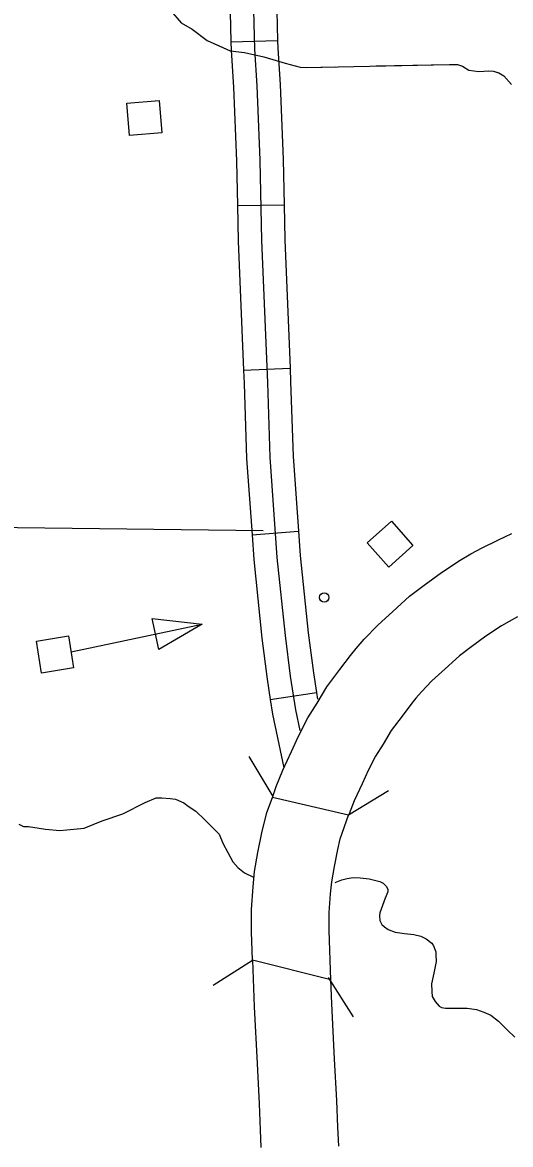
# Model space of a CAD drawing. Extents: x 1084508 to 1142749, y 1057638 to 1093403.
# Drawn here: x 1122490 to 1122983, y 1070353 to 1071487 of the extents above; entities that cross this region are included whole.
import ezdxf

# ---------------------------------------------------------------- set-up
doc = ezdxf.new("R2010")
doc.units = 0
for name, color, linetype in [('Level 10', 7, 'Continuous'), ('Level 32', 7, 'Continuous'), ('Level 35', 7, 'Continuous'), ('Level 37', 7, 'Continuous'), ('Level 43', 7, 'Continuous'), ('Level 5', 7, 'Continuous'), ('Level 56', 7, 'Continuous')]:
    doc.layers.add(name, color=color, linetype=linetype)

msp = doc.modelspace()

# ---------------------------------------------------------------- linework, layer by layer
at = {"layer": 'Level 10'}
for p, q in [((1122819.6, 1070686.3), (1122742.6, 1070704)), ((1122801.8, 1070519.7), (1122722.5, 1070539.7))]:
    msp.add_line(p, q, dxfattribs=at)
for points in [[(1122742.6, 1070704), (1122746.6, 1070715.2), (1122753.2, 1070731.7), (1122762, 1070750.6), (1122768.7, 1070765.2), (1122778.5, 1070784.6), (1122787.7, 1070799.2), (1122797.7, 1070815.7), (1122810.9, 1070833.2), (1122821.4, 1070847.3), (1122827.2, 1070854.6), (1122835.3, 1070863.9), (1122849.1, 1070878.2), (1122864.3, 1070891.8), (1122881, 1070907.3), (1122895.9, 1070918.5), (1122913.5, 1070931.3), (1122932.3, 1070943.7), (1122942.9, 1070950), (1122954.5, 1070956.3), (1122970.3, 1070963.9), (1122984.5, 1070970.6)], [(1122990.2, 1070886.3), (1122981.6, 1070881.7), (1122973.9, 1070877.2), (1122958.2, 1070866.8), (1122942.7, 1070855.5), (1122931.4, 1070846.9), (1122917.1, 1070833.8), (1122903.6, 1070821.7), (1122893.2, 1070810.8), (1122887.5, 1070804.3), (1122883.5, 1070799.3), (1122873.7, 1070786.2), (1122862.7, 1070771.6), (1122854.5, 1070758), (1122846.9, 1070745.9), (1122839.4, 1070731.2), (1122833.3, 1070717.7), (1122825.3, 1070700.5), (1122820, 1070687.4), (1122819.6, 1070686.3)], [(1122737.1, 1070688.8), (1122742.6, 1070704)], [(1122722.5, 1070539.7), (1122721.4, 1070568.3), (1122721.4, 1070590.9), (1122723.1, 1070613.6), (1122724.7, 1070629.3), (1122728, 1070648.5), (1122732, 1070668.4), (1122737.1, 1070688.8)], [(1122811, 1070662.3), (1122819.6, 1070686.3)], [(1122801.8, 1070519.7), (1122799.9, 1070569.8), (1122799.9, 1070587.9), (1122801.3, 1070606.7), (1122802.5, 1070618.7), (1122805.2, 1070634.2), (1122808.6, 1070651.5), (1122811, 1070662.3)], [(1122722.5, 1070539.7), (1122724.3, 1070492.7), (1122727.2, 1070435.5), (1122729.4, 1070394.6), (1122730.3, 1070368.2), (1122731.1, 1070350.6)], [(1122809.6, 1070351.7), (1122808.7, 1070371.2), (1122807.8, 1070398.1), (1122805.5, 1070439.6), (1122802.7, 1070496.1), (1122801.8, 1070519.7)]]:
    msp.add_lwpolyline(points, dxfattribs=at)
at = {"layer": 'Level 32'}
for p, q in [((1122700.8, 1071467.2), (1122747.9, 1071468.4)), ((1122707.4, 1071301.7), (1122754.4, 1071302.7)), ((1122713.5, 1071135.6), (1122760.6, 1071137.6)), ((1122722.1, 1070969.4), (1122769, 1070972.8)), ((1122740.5, 1070802.9), (1122787.1, 1070810))]:
    msp.add_line(p, q, dxfattribs=at)
for points in [[(1122692.6, 1071630.7), (1122695.5, 1071604.8), (1122699.3, 1071547.4), (1122699.7, 1071512.3), (1122700.8, 1071467.2)], [(1122716, 1071633.2), (1122718.9, 1071606.9), (1122722.8, 1071548.3), (1122723.2, 1071512.7), (1122724.5, 1071459.8), (1122727, 1071422.7), (1122729.9, 1071347.5), (1122731.6, 1071266.6), (1122737.6, 1071123), (1122740.1, 1071047.6), (1122747.3, 1070946.3), (1122755.5, 1070867.5), (1122760.7, 1070826.6), (1122765.9, 1070792.4), (1122770.4, 1070771.7)], [(1122739.4, 1071635.8), (1122742.4, 1071609), (1122746.4, 1071549.2), (1122746.8, 1071513.2), (1122747.9, 1071468.4)], [(1122700.8, 1071467.2), (1122701, 1071458.7), (1122703.4, 1071421.5), (1122706.4, 1071346.7), (1122707.4, 1071301.7)], [(1122747.9, 1071468.4), (1122748, 1071460.8), (1122750.5, 1071423.9), (1122753.5, 1071348.2), (1122754.4, 1071302.7)], [(1122707.4, 1071301.7), (1122708.1, 1071265.9), (1122713.5, 1071135.6)], [(1122754.4, 1071302.7), (1122755.2, 1071267.3), (1122760.6, 1071137.6)], [(1122713.5, 1071135.6), (1122714.1, 1071122.2), (1122716.5, 1071046.4), (1122722.1, 1070969.4)], [(1122760.6, 1071137.6), (1122761.1, 1071123.9), (1122763.6, 1071048.8), (1122769, 1070972.8)], [(1122769, 1070972.8), (1122770.8, 1070948.4), (1122778.9, 1070870.2), (1122784, 1070829.9), (1122787.1, 1070810)], [(1122722.1, 1070969.4), (1122723.9, 1070944.3), (1122732.1, 1070864.8), (1122737.4, 1070823.4), (1122740.5, 1070802.9)], [(1122740.5, 1070802.9), (1122742.8, 1070788.2), (1122754.3, 1070734.1)], [(1122787.1, 1070810), (1122788.1, 1070803.4)]]:
    msp.add_lwpolyline(points, dxfattribs=at)
at = {"layer": 'Level 35'}
for points in [[(1122486.8, 1070677), (1122491.4, 1070674.7), (1122496.5, 1070674.7), (1122507.1, 1070672.9), (1122513.7, 1070671.9), (1122528.2, 1070670.7), (1122535.3, 1070671.4), (1122552.6, 1070672.9), (1122570.9, 1070680.3), (1122591.8, 1070687.4), (1122614.1, 1070698.9), (1122625.3, 1070703.5), (1122630.9, 1070703.7), (1122639.3, 1070702.9), (1122644.9, 1070702.4), (1122653.3, 1070698.6), (1122657.6, 1070695.3), (1122665.5, 1070690.2), (1122674.6, 1070681.6), (1122688.8, 1070666.8), (1122692.6, 1070657.9), (1122702.6, 1070638.9), (1122707.6, 1070633.3), (1122714.5, 1070627.9), (1122723.5, 1070623.4)], [(1122806, 1070618.3), (1122812.6, 1070620.8), (1122818.2, 1070622.3), (1122824.3, 1070623.1), (1122831.1, 1070622.9), (1122840.5, 1070621.8), (1122845.6, 1070620.6), (1122851.2, 1070619), (1122854.5, 1070617.5), (1122857.8, 1070614), (1122859.1, 1070611.2), (1122859.1, 1070608.6), (1122856.6, 1070602.3), (1122851.2, 1070587.5), (1122850.7, 1070584.5), (1122851.2, 1070579.6), (1122853.3, 1070575.8), (1122855.8, 1070573.5), (1122859.6, 1070570.7), (1122866.5, 1070567.9), (1122875.9, 1070566.7), (1122885.5, 1070565.6), (1122892.4, 1070563.9), (1122898, 1070561.3), (1122903.6, 1070557), (1122905.3, 1070554.2), (1122907.6, 1070548.1), (1122907.6, 1070545.3), (1122907.9, 1070538.2), (1122905.6, 1070526.5), (1122903.3, 1070515.8), (1122903.6, 1070507.9), (1122904.1, 1070503.1), (1122907.1, 1070498), (1122910.9, 1070493.4), (1122913.5, 1070491.9), (1122917.3, 1070491.1), (1122922.1, 1070491.1), (1122930.3, 1070491.1), (1122939.4, 1070491.1), (1122948.8, 1070489.9), (1122956.2, 1070487.3), (1122963.3, 1070484), (1122970.9, 1070478.2), (1122979.8, 1070469.3), (1122987.4, 1070461.9)]]:
    msp.add_lwpolyline(points, dxfattribs=at)
at = {"layer": 'Level 37'}
for points in [[(1122743.4, 1070705.1), (1122719.1, 1070745.4)], [(1122859.9, 1070710.6), (1122819.6, 1070686.3)], [(1122682.7, 1070514.6), (1122722.5, 1070539.7)], [(1122799, 1070522.2), (1122824.1, 1070482.4)]]:
    msp.add_lwpolyline(points, dxfattribs=at)
at = {"layer": 'Level 43'}
for points in [[(1122640.1, 1071498.5), (1122650.7, 1071486.3), (1122661.6, 1071479.8), (1122676.9, 1071468.5), (1122700.1, 1071458.2), (1122714.5, 1071456.3), (1122734.1, 1071451.9), (1122755.4, 1071445.7), (1122770.7, 1071441.6), (1122776.7, 1071441.3), (1122921.4, 1071444.4), (1122929.5, 1071444.4), (1122934.5, 1071442.6), (1122940.8, 1071438.5), (1122951.1, 1071437.2), (1122961.1, 1071437.9), (1122965.8, 1071437.6), (1122971.4, 1071435.7), (1122976.4, 1071432.9), (1122983.9, 1071424.1)], [(1122685.2, 1071464.8), (1122700.1, 1071458.2)], [(1122752.2, 1071446.6), (1122755.4, 1071445.7), (1122770.7, 1071441.6), (1122776.7, 1071441.3), (1122806, 1071441.9)], [(1122847.4, 1071442.8), (1122921.4, 1071444.4), (1122929.5, 1071444.4), (1122934.5, 1071442.6), (1122940.8, 1071438.5), (1122951.1, 1071437.2), (1122961.1, 1071437.9), (1122965.8, 1071437.6), (1122969.8, 1071436.2)]]:
    msp.add_lwpolyline(points, dxfattribs=at)
at = {"layer": 'Level 5'}
msp.add_lwpolyline([(1121189.9, 1070992.6), (1122733.5, 1070973.7)], dxfattribs=at)
at = {"layer": 'Level 56'}
for p, q in [((1122621.3, 1070884.7), (1122671.6, 1070879.1)), ((1122627.9, 1070853.4), (1122621.3, 1070884.7)), ((1122671.6, 1070879.1), (1122627.9, 1070853.4))]:
    msp.add_line(p, q, dxfattribs=at)
for points in [[(1122598.5, 1071372.7), (1122595.7, 1071405.3), (1122628.4, 1071408), (1122631.1, 1071375.4)], [(1122860.1, 1070936.7), (1122838.4, 1070961.1), (1122862.8, 1070982.9), (1122884.6, 1070958.5)], [(1122509.5, 1070829.7), (1122504.4, 1070862), (1122536.8, 1070867.1), (1122541.9, 1070834.8)]]:
    msp.add_lwpolyline(points, close=True, dxfattribs=at)
msp.add_lwpolyline([(1122539.4, 1070851), (1122671.6, 1070879.1)], dxfattribs=at)
msp.add_circle((1122795, 1070906), 4.71, dxfattribs=at)

doc.saveas('drawing.dxf')
